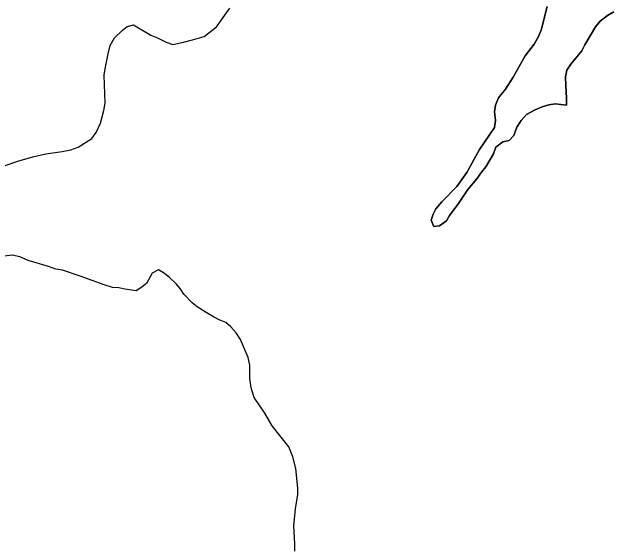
# Model space of a CAD drawing. Extents: x 3161665 to 3199565, y 885729 to 911164.
# Drawn here: x 3173994.2 to 3174312.9, y 902945.8 to 903228.3 of the extents above; entities that cross this region are included whole.
import ezdxf

# ---------------------------------------------------------------- set-up
doc = ezdxf.new("R2010")
doc.units = 0
doc.layers.add('V-SITE-VEGE', color=7, linetype='Continuous')
doc.layers.add('V-TOPO-SHOR', color=7, linetype='Continuous')

msp = doc.modelspace()

# ---------------------------------------------------------------- linework, layer by layer
at = {"layer": 'V-SITE-VEGE'}
for points in [[(3173989.504000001, 903146.7659999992), (3173997.817000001, 903149.5569999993), (3174005.900000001, 903151.8879999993), (3174012.136000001, 903153.2859999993), (3174020.685000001, 903154.4619999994), (3174025.305000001, 903155.3959999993), (3174029.229000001, 903156.7909999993), (3174036.385000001, 903161.4289999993), (3174038.689000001, 903164.6689999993), (3174040.989000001, 903169.5269999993), (3174042.822000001, 903176.2339999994), (3174043.506000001, 903180.1639999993), (3174043.010000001, 903194.9529999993), (3174043.467000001, 903198.1909999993), (3174045.066000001, 903206.2809999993), (3174046.211000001, 903210.6759999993), (3174048.515000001, 903214.6099999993), (3174052.435000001, 903218.5459999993), (3174055.206000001, 903220.6329999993), (3174058.436000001, 903221.5649999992), (3174067.692000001, 903216.0369999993), (3174071.162000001, 903214.6589999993), (3174075.788000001, 903212.3589999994), (3174079.258000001, 903211.2099999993), (3174085.033000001, 903212.3789999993), (3174089.651000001, 903213.5449999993), (3174095.887000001, 903215.4079999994), (3174102.347000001, 903220.5079999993), (3174109.488000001, 903230.4589999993)], [(3174277.496000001, 903231.2949999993), (3174274.289000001, 903218.8079999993), (3174272.910000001, 903215.3389999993), (3174270.606000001, 903211.4049999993), (3174265.7690000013, 903205.1539999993), (3174259.5530000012, 903193.8179999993), (3174255.408000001, 903187.5679999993), (3174251.720000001, 903182.9369999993), (3174250.110000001, 903179.0049999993), (3174249.657000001, 903175.5359999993), (3174250.130000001, 903170.9179999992), (3174249.676000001, 903167.2189999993), (3174241.611000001, 903155.6459999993), (3174234.938000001, 903143.3819999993), (3174229.638000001, 903135.9749999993), (3174221.800000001, 903127.8689999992), (3174218.573000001, 903124.1659999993), (3174217.192000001, 903121.3889999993), (3174216.043000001, 903118.1509999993), (3174217.438000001, 903114.9169999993), (3174220.438000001, 903115.1569999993), (3174224.133000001, 903117.9379999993), (3174225.745000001, 903120.7129999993), (3174230.584000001, 903126.9639999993), (3174235.420000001, 903134.3689999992), (3174240.261000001, 903140.1589999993), (3174242.794000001, 903143.6279999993), (3174245.103000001, 903146.4089999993), (3174249.012000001, 903153.3519999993), (3174250.393000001, 903156.8189999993), (3174254.083000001, 903159.6029999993), (3174257.317000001, 903160.3029999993), (3174259.852000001, 903163.0799999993), (3174261.462000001, 903167.4749999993), (3174263.764000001, 903170.9459999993), (3174266.531000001, 903174.1879999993), (3174271.147000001, 903176.5109999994), (3174274.842000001, 903178.1369999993), (3174278.305000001, 903179.2979999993), (3174281.770000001, 903179.7689999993), (3174287.781000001, 903179.0889999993), (3174287.773000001, 903182.7859999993), (3174287.295000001, 903189.4869999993), (3174287.285000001, 903194.1089999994), (3174287.971000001, 903197.5769999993), (3174290.044000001, 903200.8159999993), (3174295.805000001, 903207.7629999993), (3174297.417000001, 903211.0009999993), (3174303.172000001, 903220.4899999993), (3174305.478000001, 903223.4979999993), (3174309.399000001, 903226.5129999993), (3174312.861000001, 903228.3679999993)], [(3174144.464000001, 902986.7269999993), (3174142.832000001, 902992.9629999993), (3174140.741000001, 902998.2729999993), (3174131.934000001, 903009.3489999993), (3174127.992000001, 903016.0399999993), (3174122.425000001, 903024.3479999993), (3174120.797000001, 903029.4279999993), (3174120.095000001, 903034.5109999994), (3174120.076000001, 903041.4429999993), (3174119.142000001, 903045.6009999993), (3174115.194000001, 903055.0679999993), (3174112.875000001, 903058.5299999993), (3174110.094000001, 903061.7569999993), (3174107.315000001, 903064.0629999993), (3174103.848000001, 903065.4419999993), (3174100.839000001, 903067.0529999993), (3174096.905000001, 903069.3549999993), (3174092.277000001, 903072.3499999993), (3174089.500000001, 903074.4219999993), (3174085.098000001, 903079.0339999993), (3174083.243000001, 903082.0349999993), (3174081.156000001, 903084.5739999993), (3174077.449000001, 903088.0309999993), (3174074.443000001, 903090.3349999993), (3174071.664000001, 903091.9469999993), (3174068.434000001, 903090.0909999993), (3174065.442000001, 903084.7689999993), (3174062.441000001, 903082.4499999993), (3174059.904000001, 903080.8279999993), (3174053.893000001, 903081.7399999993), (3174050.655000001, 903082.4259999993), (3174047.419000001, 903082.6489999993), (3174043.026000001, 903084.0249999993), (3174030.306000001, 903088.6209999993), (3174020.824000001, 903091.8339999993), (3174017.3570000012, 903092.2889999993), (3174013.427000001, 903093.6649999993), (3174002.787000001, 903096.8779999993), (3173998.392000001, 903098.7179999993), (3173994.231000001, 903099.6329999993), (3173982.909000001, 903098.2219999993)], [(3174143.868000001, 902943.0469999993), (3174143.858000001, 902947.2089999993), (3174143.376000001, 902956.4509999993), (3174144.279000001, 902965.4659999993), (3174145.418000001, 902973.0929999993), (3174145.410000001, 902976.3289999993), (3174144.464000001, 902986.7269999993)]]:
    msp.add_lwpolyline(points, dxfattribs=at)
at = {"layer": 'V-TOPO-SHOR'}
for points in [[(3174043.467000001, 903198.1909999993), (3174045.066000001, 903206.2829999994), (3174046.211000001, 903210.6759999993), (3174048.515000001, 903214.6099999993), (3174052.435000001, 903218.5459999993), (3174055.204000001, 903220.6329999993), (3174058.436000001, 903221.5649999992), (3174067.692000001, 903216.0369999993), (3174071.162000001, 903214.6589999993), (3174075.788000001, 903212.3589999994), (3174079.258000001, 903211.2099999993), (3174085.033000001, 903212.3789999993), (3174089.651000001, 903213.5449999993), (3174095.887000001, 903215.4079999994), (3174102.347000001, 903220.5059999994), (3174109.488000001, 903230.4589999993)], [(3174312.861000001, 903228.3679999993), (3174309.399000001, 903226.5129999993), (3174305.478000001, 903223.4979999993), (3174303.172000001, 903220.4899999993), (3174297.417000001, 903211.0009999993), (3174295.805000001, 903207.7629999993), (3174290.044000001, 903200.8159999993), (3174287.971000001, 903197.5769999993), (3174287.285000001, 903194.1089999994), (3174287.295000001, 903189.4869999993), (3174287.773000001, 903182.7859999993), (3174287.781000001, 903179.0889999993), (3174281.770000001, 903179.7689999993), (3174278.305000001, 903179.2979999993), (3174274.842000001, 903178.1369999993), (3174271.147000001, 903176.5109999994), (3174266.531000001, 903174.1879999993), (3174263.764000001, 903170.9459999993), (3174261.462000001, 903167.4749999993), (3174259.852000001, 903163.0799999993), (3174257.317000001, 903160.3029999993), (3174254.083000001, 903159.6029999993), (3174250.393000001, 903156.8189999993), (3174249.012000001, 903153.3519999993), (3174245.100000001, 903146.4089999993), (3174242.794000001, 903143.6299999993), (3174240.261000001, 903140.1589999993), (3174235.420000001, 903134.3689999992), (3174230.584000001, 903126.9639999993), (3174225.745000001, 903120.7129999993), (3174224.133000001, 903117.9379999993), (3174220.441000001, 903115.1569999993), (3174217.438000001, 903114.9169999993), (3174216.043000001, 903118.1509999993), (3174217.192000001, 903121.3889999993), (3174218.573000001, 903124.1659999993), (3174221.800000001, 903127.8689999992), (3174229.638000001, 903135.9749999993), (3174234.938000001, 903143.3819999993), (3174241.613000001, 903155.6459999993), (3174249.676000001, 903167.2189999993), (3174250.130000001, 903170.9179999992), (3174249.657000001, 903175.5379999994), (3174250.112000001, 903179.0049999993), (3174251.722000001, 903182.9369999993), (3174255.408000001, 903187.5679999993), (3174259.5530000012, 903193.8159999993), (3174265.7690000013, 903205.1539999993), (3174270.606000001, 903211.4049999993), (3174272.910000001, 903215.3389999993), (3174274.289000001, 903218.8079999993), (3174277.496000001, 903231.2949999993)], [(3173989.504000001, 903146.7659999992), (3173997.817000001, 903149.5569999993), (3174005.900000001, 903151.8879999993), (3174012.136000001, 903153.2859999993), (3174020.685000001, 903154.4619999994), (3174025.305000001, 903155.3959999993), (3174029.229000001, 903156.7909999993), (3174036.385000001, 903161.4289999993), (3174038.689000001, 903164.6689999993), (3174040.989000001, 903169.5269999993), (3174042.822000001, 903176.2339999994), (3174043.506000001, 903180.1639999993), (3174043.010000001, 903194.9529999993), (3174043.467000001, 903198.1909999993)], [(3174143.868000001, 902943.0469999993), (3174143.858000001, 902947.2089999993), (3174143.376000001, 902956.4509999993), (3174144.279000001, 902965.4659999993), (3174145.418000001, 902973.0929999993), (3174145.410000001, 902976.3289999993), (3174144.464000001, 902986.7269999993), (3174142.832000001, 902992.9629999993), (3174140.741000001, 902998.2729999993), (3174131.934000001, 903009.3469999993), (3174127.992000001, 903016.0399999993), (3174122.425000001, 903024.3459999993), (3174120.797000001, 903029.4279999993), (3174120.093000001, 903034.5109999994), (3174120.076000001, 903041.4429999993), (3174119.142000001, 903045.6009999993), (3174115.194000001, 903055.0679999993), (3174112.875000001, 903058.5299999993), (3174110.094000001, 903061.7569999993), (3174107.315000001, 903064.0629999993), (3174103.848000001, 903065.4419999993), (3174100.839000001, 903067.0529999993), (3174096.905000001, 903069.3549999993), (3174092.277000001, 903072.3499999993), (3174089.500000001, 903074.4219999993), (3174085.098000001, 903079.0339999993), (3174083.243000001, 903082.0349999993), (3174081.156000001, 903084.5739999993), (3174077.451000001, 903088.0309999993), (3174074.443000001, 903090.3349999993), (3174071.666000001, 903091.9469999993), (3174068.434000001, 903090.0909999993), (3174065.442000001, 903084.7689999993), (3174062.441000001, 903082.4499999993), (3174059.904000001, 903080.8279999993), (3174053.893000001, 903081.7399999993), (3174050.655000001, 903082.4259999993), (3174047.419000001, 903082.6489999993), (3174043.026000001, 903084.0249999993), (3174030.306000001, 903088.6209999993), (3174020.824000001, 903091.8339999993), (3174017.3570000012, 903092.2889999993), (3174013.425000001, 903093.6649999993), (3174002.787000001, 903096.8779999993), (3173998.392000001, 903098.7179999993), (3173994.231000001, 903099.6329999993), (3173982.909000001, 903098.2219999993)]]:
    msp.add_lwpolyline(points, dxfattribs=at)

doc.saveas('drawing.dxf')
